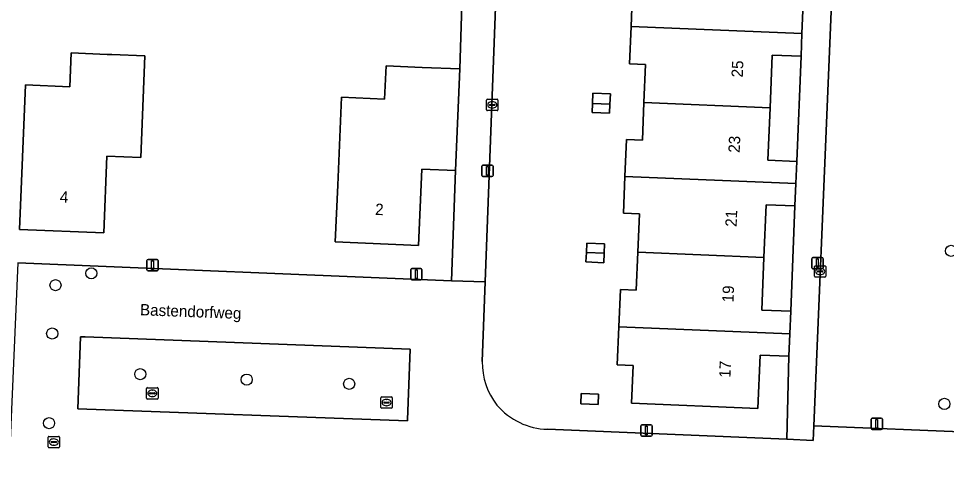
# Model space of a CAD drawing. Extents: x 160786 to 161429, y 386828 to 387485.
# Drawn here: x 160897.7 to 160979.3, y 386998.8 to 387037.8 of the extents above; entities that cross this region are included whole.
import ezdxf

# ---------------------------------------------------------------- set-up
doc = ezdxf.new("R2010")
doc.units = 0
for name, color, linetype in [('IMGEO_Boom', 7, 'Continuous'), ('IMGEO_Erf', 7, 'Continuous'), ('IMGEO_Groenvoorziening', 7, 'Continuous'), ('IMGEO_Kolk', 7, 'Continuous'), ('IMGEO_Lichtmast', 7, 'Continuous'), ('IMGEO_Openbare_ruimte_label', 7, 'Continuous'), ('IMGEO_Pand', 7, 'Continuous'), ('IMGEO_Pand_nummerreeks', 7, 'Continuous'), ('IMGEO_Parkeervlak_open', 7, 'Continuous'), ('IMGEO_Rijbaan_lokaal_open', 7, 'Continuous'), ('IMGEO_Rioolput', 7, 'Continuous'), ('IMGEO_Voetpad_open', 7, 'Continuous')]:
    doc.layers.add(name, color=color, linetype=linetype)

msp = doc.modelspace()

# ---------------------------------------------------------------- linework, layer by layer
at = {"layer": 'IMGEO_Boom'}
for centre in [(160979.71, 387017.345), (160904.086, 387015.371), (160900.928, 387014.326), (160900.639, 387010.072), (160908.384, 387006.496), (160917.752, 387006.02), (160926.761, 387005.643), (160979.121, 387003.882), (160900.364, 387002.185)]:
    msp.add_circle(centre, 0.489, dxfattribs=at)
at = {"layer": 'IMGEO_Erf'}
for points in [[(160952.689, 387030.392), (160952.825, 387033.729), (160951.429, 387033.786), (160951.564, 387037.085), (160951.697, 387040.344), (160953.094, 387040.287), (160953.232, 387043.647), (160951.835, 387043.704), (160948.634, 387043.772), (160948.955, 387050.065), (160952.093, 387049.997), (160952.105, 387050.296), (160952.242, 387053.63), (160953.638, 387053.573), (160953.776, 387056.932), (160952.379, 387056.985), (160949.35, 387057.11), (160946.347, 387057.233), (160943.345, 387057.357), (160940.342, 387057.48), (160938.734, 387014.625), (160938.47, 387007.597)], [(160897.603, 387016.304), (160935.762, 387014.709), (160936.116, 387024.42), (160933.141, 387024.545), (160932.859, 387017.826), (160925.541, 387018.134), (160925.75, 387023.13), (160926.074, 387030.851), (160929.88, 387030.692), (160930.003, 387033.621), (160933.194, 387033.487), (160936.491, 387033.349), (160936.884, 387045.544)], [(160944.212, 387001.643), (160965.254, 387000.768), (160965.435, 387008.068), (160962.899, 387008.172), (160962.706, 387003.476), (160951.604, 387003.931), (160951.741, 387007.26), (160950.345, 387007.317), (160950.482, 387010.668), (160950.617, 387013.955), (160952.013, 387013.898), (160952.149, 387017.226), (160952.287, 387020.597), (160950.891, 387020.654), (160951.023, 387023.873), (160951.156, 387027.134), (160952.553, 387027.076), (160952.689, 387030.392)]]:
    msp.add_lwpolyline(points, dxfattribs=at)
for points in [[(160908.422, 387025.555), (160905.455, 387025.679), (160905.171, 387018.916), (160897.754, 387019.227), (160898.287, 387031.943), (160902.177, 387031.78), (160902.303, 387034.766), (160905.466, 387034.633), (160905.879, 387034.616), (160908.797, 387034.493)], [(160966.506, 387034.458), (160963.976, 387034.562), (160963.786, 387029.938), (160963.597, 387025.316), (160966.132, 387025.212)], [(160948.139, 387029.519), (160948.171, 387030.308), (160948.208, 387031.212), (160949.734, 387031.15), (160949.697, 387030.245), (160949.665, 387029.457)], [(160965.972, 387021.303), (160963.429, 387021.407), (160963.239, 387016.772), (160963.05, 387012.141), (160965.597, 387012.037)], [(160949.222, 387017.954), (160949.189, 387017.13), (160949.155, 387016.305), (160947.59, 387016.369), (160947.624, 387017.194), (160947.658, 387018.018)], [(160948.687, 387004.727), (160948.65, 387003.834), (160947.142, 387003.896), (160947.179, 387004.789)]]:
    msp.add_lwpolyline(points, close=True, dxfattribs=at)
for centre, radius, start, end in [((160944.374, 387007.466), 5.905, 178.72444, 218.60429), ((160944.387, 387007.714), 6.073, 220.35811, 268.34817)]:
    msp.add_arc(centre, radius, start, end, dxfattribs=at)
at = {"layer": 'IMGEO_Groenvoorziening'}
msp.add_lwpolyline([(160981.974, 387001.361), (160984.552, 387065.241), (160970.32, 387065.784), (160970.17, 387062.263), (160967.621, 387001.944)], close=True, dxfattribs=at)
at = {"layer": 'IMGEO_Kolk'}
for p, q in [((160938.848, 387029.759), (160938.848, 387030.611)), ((160938.923, 387030.685), (160939.775, 387030.685)), ((160939.107, 387030.179), (160939.107, 387030.191)), ((160939.545, 387030.142), (160939.147, 387030.142)), ((160939.15, 387030.228), (160939.548, 387030.228)), ((160939.336, 387030.465), (160939.361, 387030.465)), ((160939.591, 387030.191), (160939.591, 387030.179)), ((160939.849, 387030.611), (160939.849, 387029.759)), ((160939.775, 387029.685), (160938.923, 387029.685)), ((160939.359, 387029.905), (160939.334, 387029.905)), ((160967.689, 387015.108), (160967.689, 387015.96)), ((160967.764, 387016.034), (160968.616, 387016.034)), ((160967.948, 387015.528), (160967.948, 387015.54)), ((160968.386, 387015.491), (160967.988, 387015.491)), ((160967.991, 387015.577), (160968.389, 387015.577)), ((160968.177, 387015.814), (160968.202, 387015.814)), ((160968.432, 387015.54), (160968.432, 387015.528)), ((160968.69, 387015.96), (160968.69, 387015.108)), ((160968.616, 387015.034), (160967.764, 387015.034)), ((160968.2, 387015.254), (160968.175, 387015.254)), ((160908.946, 387004.382), (160908.946, 387005.234)), ((160909.021, 387005.308), (160909.873, 387005.308)), ((160909.248, 387004.851), (160909.646, 387004.851)), ((160909.434, 387005.088), (160909.459, 387005.088)), ((160909.947, 387005.234), (160909.947, 387004.382)), ((160909.873, 387004.308), (160909.021, 387004.308)), ((160909.205, 387004.802), (160909.205, 387004.814)), ((160909.643, 387004.765), (160909.245, 387004.765)), ((160909.457, 387004.528), (160909.432, 387004.528)), ((160909.689, 387004.814), (160909.689, 387004.802)), ((160929.549, 387003.572), (160929.549, 387004.424)), ((160929.624, 387004.498), (160930.476, 387004.498)), ((160929.851, 387004.041), (160930.249, 387004.041)), ((160930.037, 387004.278), (160930.062, 387004.278)), ((160930.55, 387004.424), (160930.55, 387003.572)), ((160930.476, 387003.498), (160929.624, 387003.498)), ((160929.808, 387003.992), (160929.808, 387004.004)), ((160930.246, 387003.955), (160929.848, 387003.955)), ((160930.06, 387003.718), (160930.035, 387003.718)), ((160930.292, 387004.004), (160930.292, 387003.992))]:
    msp.add_line(p, q, dxfattribs=at)
for points in [[(160938.848, 387029.759), (160938.848, 387030.611)], [(160938.923, 387030.685), (160939.775, 387030.685)], [(160939.849, 387030.611), (160939.849, 387029.759)], [(160939.775, 387029.685), (160938.923, 387029.685)], [(160967.689, 387015.108), (160967.689, 387015.96)], [(160967.764, 387016.034), (160968.616, 387016.034)], [(160968.69, 387015.96), (160968.69, 387015.108)], [(160968.616, 387015.034), (160967.764, 387015.034)], [(160908.946, 387004.382), (160908.946, 387005.234)], [(160909.021, 387005.308), (160909.873, 387005.308)], [(160909.947, 387005.234), (160909.947, 387004.382)], [(160909.873, 387004.308), (160909.021, 387004.308)], [(160929.549, 387003.572), (160929.549, 387004.424)], [(160929.624, 387004.498), (160930.476, 387004.498)], [(160930.55, 387004.424), (160930.55, 387003.572)], [(160930.476, 387003.498), (160929.624, 387003.498)]]:
    msp.add_lwpolyline(points, dxfattribs=at)
for centre, radius, start, end in [((160938.925, 387030.609), 0.0765, 91.55205, 178.44795), ((160938.925, 387030.609), 0.0765, 91.55205, 178.44795), ((160939.147, 387030.188), 0.0403, 85.87752, 175.75265), ((160939.144, 387030.178), 0.0366, 178.93798, 274.71019), ((160939.548, 387030.185), 0.043, 264.86636, 352.45326), ((160939.552, 387030.19), 0.0386, 1.73085, 96.63898), ((160939.773, 387030.609), 0.0765, 1.55205, 88.44795), ((160939.773, 387030.609), 0.0765, 1.55205, 88.44795), ((160938.925, 387029.761), 0.0765, 181.55205, 268.44795), ((160938.925, 387029.761), 0.0765, 181.55205, 268.44795), ((160939.773, 387029.761), 0.0765, 271.55205, 358.44795), ((160939.773, 387029.761), 0.0765, 271.55205, 358.44795), ((160967.766, 387015.958), 0.0765, 91.55205, 178.44795), ((160967.766, 387015.958), 0.0765, 91.55205, 178.44795), ((160967.988, 387015.537), 0.0403, 85.87752, 175.75265), ((160967.985, 387015.527), 0.0366, 178.93798, 274.71019), ((160968.389, 387015.534), 0.043, 264.86636, 352.45326), ((160968.393, 387015.539), 0.0386, 1.73085, 96.63898), ((160968.614, 387015.958), 0.0765, 1.55205, 88.44795), ((160968.614, 387015.958), 0.0765, 1.55205, 88.44795), ((160967.766, 387015.11), 0.0765, 181.55205, 268.44795), ((160967.766, 387015.11), 0.0765, 181.55205, 268.44795), ((160968.614, 387015.11), 0.0765, 271.55205, 358.44795), ((160968.614, 387015.11), 0.0765, 271.55205, 358.44795), ((160909.023, 387005.232), 0.0765, 91.55205, 178.44795), ((160909.023, 387005.232), 0.0765, 91.55205, 178.44795), ((160909.245, 387004.811), 0.0403, 85.87752, 175.75265), ((160909.65, 387004.813), 0.0386, 1.73085, 96.63898), ((160909.871, 387005.232), 0.0765, 1.55205, 88.44795), ((160909.871, 387005.232), 0.0765, 1.55205, 88.44795), ((160909.023, 387004.384), 0.0765, 181.55205, 268.44795), ((160909.023, 387004.384), 0.0765, 181.55205, 268.44795), ((160909.242, 387004.801), 0.0366, 178.93798, 274.71019), ((160909.646, 387004.808), 0.043, 264.86636, 352.45326), ((160909.871, 387004.384), 0.0765, 271.55205, 358.44795), ((160909.871, 387004.384), 0.0765, 271.55205, 358.44795), ((160929.626, 387004.422), 0.0765, 91.55205, 178.44795), ((160929.626, 387004.422), 0.0765, 91.55205, 178.44795), ((160929.848, 387004.001), 0.0403, 85.87752, 175.75265), ((160930.253, 387004.003), 0.0386, 1.73085, 96.63898), ((160930.474, 387004.422), 0.0765, 1.55205, 88.44795), ((160930.474, 387004.422), 0.0765, 1.55205, 88.44795), ((160929.626, 387003.574), 0.0765, 181.55205, 268.44795), ((160929.626, 387003.574), 0.0765, 181.55205, 268.44795), ((160929.845, 387003.991), 0.0366, 178.93798, 274.71019), ((160930.249, 387003.998), 0.043, 264.86636, 352.45326), ((160930.474, 387003.574), 0.0765, 271.55205, 358.44795), ((160930.474, 387003.574), 0.0765, 271.55205, 358.44795)]:
    msp.add_arc(centre, radius, start, end, dxfattribs=at)
for centre, major_axis, ratio, start_param, end_param in [((160939.335, 387030.185), (-0.387, 0.002), 0.722429, 4.712389, 7.853982), ((160939.36, 387030.185), (-0.39, 0.002), 0.717154, 1.570796, 4.712389), ((160968.176, 387015.534), (-0.387, 0.002), 0.722429, 4.712389, 7.853982), ((160968.201, 387015.534), (-0.39, 0.002), 0.717154, 1.570796, 4.712389), ((160909.433, 387004.808), (-0.387, 0.002), 0.722429, 4.712389, 7.853982), ((160909.458, 387004.808), (-0.39, 0.002), 0.717154, 1.570796, 4.712389), ((160930.036, 387003.998), (-0.387, 0.002), 0.722429, 4.712389, 7.853982), ((160930.061, 387003.998), (-0.39, 0.002), 0.717154, 1.570796, 4.712389)]:
    msp.add_ellipse(centre, major_axis=major_axis, ratio=ratio, start_param=start_param, end_param=end_param, dxfattribs=at)
at = {"layer": 'IMGEO_Lichtmast'}
for p, q in [((160938.429, 387023.988), (160938.429, 387024.788)), ((160938.429, 387024.788), (160938.429, 387023.988)), ((160938.529, 387024.888), (160939.319, 387024.888)), ((160939.319, 387024.888), (160938.529, 387024.888)), ((160939.419, 387024.788), (160939.419, 387023.988)), ((160939.419, 387023.988), (160939.419, 387024.788)), ((160939.319, 387023.888), (160938.529, 387023.888)), ((160938.529, 387023.888), (160939.319, 387023.888)), ((160908.967, 387015.688), (160908.967, 387016.488)), ((160908.967, 387016.488), (160908.967, 387015.688)), ((160909.067, 387016.588), (160909.857, 387016.588)), ((160909.857, 387016.588), (160909.067, 387016.588)), ((160909.957, 387016.488), (160909.957, 387015.688)), ((160909.957, 387015.688), (160909.957, 387016.488)), ((160967.451, 387015.857), (160967.451, 387016.657)), ((160967.451, 387016.657), (160967.451, 387015.857)), ((160967.551, 387016.757), (160968.341, 387016.757)), ((160968.341, 387016.757), (160967.551, 387016.757)), ((160968.441, 387016.657), (160968.441, 387015.857)), ((160968.441, 387015.857), (160968.441, 387016.657)), ((160909.857, 387015.588), (160909.067, 387015.588)), ((160909.067, 387015.588), (160909.857, 387015.588)), ((160932.175, 387014.901), (160932.175, 387015.701)), ((160932.175, 387015.701), (160932.175, 387014.901)), ((160932.275, 387015.801), (160933.065, 387015.801)), ((160933.065, 387015.801), (160932.275, 387015.801)), ((160933.165, 387015.701), (160933.165, 387014.901)), ((160933.165, 387014.901), (160933.165, 387015.701)), ((160968.341, 387015.757), (160967.551, 387015.757)), ((160967.551, 387015.757), (160968.341, 387015.757)), ((160933.065, 387014.801), (160932.275, 387014.801)), ((160932.275, 387014.801), (160933.065, 387014.801)), ((160972.676, 387001.725), (160972.676, 387002.525)), ((160972.676, 387002.525), (160972.676, 387001.725)), ((160972.776, 387002.625), (160973.566, 387002.625)), ((160973.566, 387002.625), (160972.776, 387002.625)), ((160973.666, 387002.525), (160973.666, 387001.725)), ((160973.666, 387001.725), (160973.666, 387002.525)), ((160952.417, 387001.138), (160952.417, 387001.938)), ((160952.417, 387001.938), (160952.417, 387001.138)), ((160952.517, 387002.038), (160953.307, 387002.038)), ((160953.307, 387002.038), (160952.517, 387002.038)), ((160953.407, 387001.938), (160953.407, 387001.138)), ((160953.407, 387001.138), (160953.407, 387001.938)), ((160973.566, 387001.625), (160972.776, 387001.625)), ((160972.776, 387001.625), (160973.566, 387001.625)), ((160953.307, 387001.038), (160952.517, 387001.038)), ((160952.517, 387001.038), (160953.307, 387001.038))]:
    msp.add_line(p, q, dxfattribs=at)
for points in [[(160938.849, 387024.763), (160938.999, 387024.763), (160938.999, 387024.013), (160938.849, 387024.013), (160938.849, 387024.763)], [(160909.387, 387016.463), (160909.537, 387016.463), (160909.537, 387015.713), (160909.387, 387015.713), (160909.387, 387016.463)], [(160967.871, 387016.632), (160968.021, 387016.632), (160968.021, 387015.882), (160967.871, 387015.882), (160967.871, 387016.632)], [(160932.595, 387015.676), (160932.745, 387015.676), (160932.745, 387014.926), (160932.595, 387014.926), (160932.595, 387015.676)], [(160973.096, 387002.5), (160973.246, 387002.5), (160973.246, 387001.75), (160973.096, 387001.75), (160973.096, 387002.5)], [(160952.837, 387001.913), (160952.987, 387001.913), (160952.987, 387001.163), (160952.837, 387001.163), (160952.837, 387001.913)]]:
    msp.add_lwpolyline(points, dxfattribs=at)
for centre, start, end in [((160938.529, 387024.788), 90, 180), ((160938.529, 387024.788), 90, 180), ((160939.319, 387024.788), 0, 90), ((160939.319, 387024.788), 360, 90), ((160938.529, 387023.988), 180, 270), ((160938.529, 387023.988), 180, 270), ((160939.319, 387023.988), 270, 0), ((160939.319, 387023.988), 270, 0), ((160909.067, 387016.488), 90, 180), ((160909.067, 387016.488), 90, 180), ((160909.857, 387016.488), 0, 90), ((160909.857, 387016.488), 360, 90), ((160967.551, 387016.657), 90, 180), ((160967.551, 387016.657), 90, 180), ((160968.341, 387016.657), 0, 90), ((160968.341, 387016.657), 360, 90), ((160909.067, 387015.688), 180, 270), ((160909.067, 387015.688), 180, 270), ((160909.857, 387015.688), 270, 0), ((160909.857, 387015.688), 270, 0), ((160932.275, 387015.701), 90, 180), ((160932.275, 387015.701), 90, 180), ((160933.065, 387015.701), 0, 90), ((160933.065, 387015.701), 360, 90), ((160967.551, 387015.857), 180, 270), ((160967.551, 387015.857), 180, 270), ((160968.341, 387015.857), 270, 0), ((160968.341, 387015.857), 270, 0), ((160932.275, 387014.901), 180, 270), ((160932.275, 387014.901), 180, 270), ((160933.065, 387014.901), 270, 0), ((160933.065, 387014.901), 270, 0), ((160972.776, 387002.525), 90, 180), ((160972.776, 387002.525), 90, 180), ((160973.566, 387002.525), 0, 90), ((160973.566, 387002.525), 360, 90), ((160952.517, 387001.938), 90, 180), ((160952.517, 387001.938), 90, 180), ((160953.307, 387001.938), 0, 90), ((160953.307, 387001.938), 360, 90), ((160972.776, 387001.725), 180, 270), ((160972.776, 387001.725), 180, 270), ((160973.566, 387001.725), 270, 0), ((160973.566, 387001.725), 270, 0), ((160952.517, 387001.138), 180, 270), ((160952.517, 387001.138), 180, 270), ((160953.307, 387001.138), 270, 0), ((160953.307, 387001.138), 270, 0)]:
    msp.add_arc(centre, 0.1, start, end, dxfattribs=at)
at = {"layer": 'IMGEO_Pand'}
for points in [[(160964.339, 387043.192), (160953.232, 387043.647), (160953.094, 387040.287), (160951.697, 387040.344), (160951.564, 387037.085), (160966.589, 387036.47), (160966.671, 387038.478), (160964.15, 387038.581)], [(160963.976, 387034.562), (160966.506, 387034.458), (160966.589, 387036.47), (160951.564, 387037.085), (160951.429, 387033.786), (160952.825, 387033.729), (160952.689, 387030.392), (160963.786, 387029.938)], [(160908.797, 387034.493), (160905.879, 387034.616), (160905.466, 387034.633), (160902.303, 387034.766), (160902.177, 387031.78), (160898.287, 387031.943), (160897.754, 387019.227), (160905.171, 387018.916), (160905.455, 387025.679), (160908.422, 387025.555)], [(160936.491, 387033.349), (160933.194, 387033.487), (160930.003, 387033.621), (160929.88, 387030.692), (160926.074, 387030.851), (160925.75, 387023.13), (160925.541, 387018.134), (160932.859, 387017.826), (160933.141, 387024.545), (160936.116, 387024.42)], [(160948.171, 387030.308), (160949.697, 387030.245), (160949.734, 387031.15), (160948.208, 387031.212)], [(160949.697, 387030.245), (160948.171, 387030.308), (160948.139, 387029.519), (160949.665, 387029.457)], [(160963.786, 387029.938), (160952.689, 387030.392), (160952.553, 387027.076), (160951.156, 387027.134), (160951.023, 387023.873), (160966.052, 387023.258), (160966.132, 387025.212), (160963.597, 387025.316)], [(160963.429, 387021.407), (160965.972, 387021.303), (160966.052, 387023.258), (160951.023, 387023.873), (160950.891, 387020.654), (160952.287, 387020.597), (160952.149, 387017.226), (160963.239, 387016.772)], [(160947.624, 387017.194), (160949.189, 387017.13), (160949.222, 387017.954), (160947.658, 387018.018)], [(160949.189, 387017.13), (160947.624, 387017.194), (160947.59, 387016.369), (160949.155, 387016.305)], [(160963.239, 387016.772), (160952.149, 387017.226), (160952.013, 387013.898), (160950.617, 387013.955), (160950.482, 387010.668), (160965.516, 387010.052), (160965.597, 387012.037), (160963.05, 387012.141)], [(160962.899, 387008.172), (160965.435, 387008.068), (160965.516, 387010.052), (160950.482, 387010.668), (160950.345, 387007.317), (160951.741, 387007.26), (160951.604, 387003.931), (160962.706, 387003.476)], [(160947.142, 387003.896), (160948.65, 387003.834), (160948.687, 387004.727), (160947.179, 387004.789)]]:
    msp.add_lwpolyline(points, close=True, dxfattribs=at)
at = {"layer": 'IMGEO_Parkeervlak_open'}
msp.add_lwpolyline([(160932.13, 387008.71), (160903.546, 387009.776), (160903.134, 387009.791), (160902.898, 387003.458), (160931.881, 387002.377), (160931.885, 387002.48)], close=True, dxfattribs=at)
at = {"layer": 'IMGEO_Rijbaan_lokaal_open'}
for points in [[(160938.47, 387007.597), (160938.734, 387014.625), (160935.762, 387014.709), (160897.603, 387016.304), (160896.91, 387000), (160896.822, 386997.936), (160896.715, 386995.11), (160910.718, 386994.516), (160913.376, 386994.362), (160928.742, 386993.762), (160931.355, 386993.535), (160946.661, 386992.974), (160949.571, 386992.867), (160949.494, 386990.753), (160952.524, 386990.638), (160955.58, 386990.522), (160958.636, 386990.406), (160961.692, 386990.289), (160964.749, 386990.173), (160967.805, 386990.057), (160970.861, 386989.94), (160973.917, 386989.824), (160976.973, 386989.708), (160977.018, 386992.268)], [(160981.974, 387001.361), (160967.621, 387001.944), (160967.568, 387000.672), (160965.254, 387000.768), (160944.212, 387001.643)]]:
    msp.add_lwpolyline(points, dxfattribs=at)
msp.add_lwpolyline([(160902.898, 387003.458), (160903.134, 387009.791), (160903.546, 387009.776), (160932.13, 387008.71), (160931.885, 387002.48), (160931.881, 387002.377)], close=True, dxfattribs=at)
for centre, radius, start, end in [((160944.374, 387007.466), 5.905, 178.72444, 218.60429), ((160944.387, 387007.714), 6.073, 220.35811, 268.34817)]:
    msp.add_arc(centre, radius, start, end, dxfattribs=at)
at = {"layer": 'IMGEO_Rioolput'}
for p, q in [((160900.279, 387000.095), (160900.279, 387000.947)), ((160900.354, 387001.021), (160901.206, 387001.021)), ((160900.767, 387000.801), (160900.792, 387000.801)), ((160901.28, 387000.947), (160901.28, 387000.095)), ((160901.206, 387000.021), (160900.354, 387000.021)), ((160900.538, 387000.515), (160900.538, 387000.527)), ((160900.976, 387000.478), (160900.578, 387000.478)), ((160900.581, 387000.564), (160900.979, 387000.564)), ((160900.79, 387000.241), (160900.765, 387000.241)), ((160901.022, 387000.527), (160901.022, 387000.515))]:
    msp.add_line(p, q, dxfattribs=at)
for points in [[(160900.279, 387000.095), (160900.279, 387000.947)], [(160900.354, 387001.021), (160901.206, 387001.021)], [(160901.28, 387000.947), (160901.28, 387000.095)], [(160901.206, 387000.021), (160900.354, 387000.021)]]:
    msp.add_lwpolyline(points, dxfattribs=at)
for centre, radius, start, end in [((160900.356, 387000.945), 0.0765, 91.55205, 178.44795), ((160900.356, 387000.945), 0.0765, 91.55205, 178.44795), ((160901.204, 387000.945), 0.0765, 1.55205, 88.44795), ((160901.204, 387000.945), 0.0765, 1.55205, 88.44795), ((160900.356, 387000.097), 0.0765, 181.55205, 268.44795), ((160900.356, 387000.097), 0.0765, 181.55205, 268.44795), ((160900.578, 387000.524), 0.0403, 85.87752, 175.75265), ((160900.575, 387000.514), 0.0366, 178.93798, 274.71019), ((160900.979, 387000.521), 0.043, 264.86636, 352.45326), ((160900.983, 387000.526), 0.0386, 1.73085, 96.63898), ((160901.204, 387000.097), 0.0765, 271.55205, 358.44795), ((160901.204, 387000.097), 0.0765, 271.55205, 358.44795)]:
    msp.add_arc(centre, radius, start, end, dxfattribs=at)
for centre, major_axis, ratio, start_param, end_param in [((160900.766, 387000.521), (-0.387, 0.002), 0.722429, 4.712389, 7.853982), ((160900.791, 387000.521), (-0.39, 0.002), 0.717154, 1.570796, 4.712389)]:
    msp.add_ellipse(centre, major_axis=major_axis, ratio=ratio, start_param=start_param, end_param=end_param, dxfattribs=at)
at = {"layer": 'IMGEO_Voetpad_open'}
for points in [[(160937.126, 387051.542), (160936.884, 387045.544), (160936.491, 387033.349), (160936.116, 387024.42), (160935.762, 387014.709), (160938.734, 387014.625), (160940.342, 387057.48), (160940.588, 387063.47), (160937.626, 387063.606), (160937.46, 387059.492)], [(160967.366, 387056.416), (160967.187, 387051.658), (160967.106, 387049.682), (160967.024, 387047.703), (160966.671, 387038.478), (160966.589, 387036.47), (160966.506, 387034.458), (160966.132, 387025.212), (160966.052, 387023.258), (160965.972, 387021.303), (160965.597, 387012.037), (160965.516, 387010.052), (160965.435, 387008.068), (160965.254, 387000.768), (160967.568, 387000.672), (160967.621, 387001.944), (160970.17, 387062.263), (160967.61, 387062.363)]]:
    msp.add_lwpolyline(points, close=True, dxfattribs=at)

# ---------------------------------------------------------------- texts
at = {"layer": 'IMGEO_Openbare_ruimte_label'}
msp.add_text('Bastendorfweg', height=1, rotation=357.8789, dxfattribs=at).set_placement((160908.349, 387011.681))
at = {"layer": 'IMGEO_Pand_nummerreeks'}
for s, rotation, p in [('25', 87.64535, (160961.382, 387032.585)), ('23', 87.64535, (160961.11, 387025.956)), ('4', 357.59931, (160901.293, 387021.601)), ('2', 357.58785, (160929.029, 387020.509)), ('21', 87.64535, (160960.841, 387019.44)), ('19', 87.64535, (160960.567, 387012.789)), ('17', 87.64535, (160960.294, 387006.16))]:
    msp.add_text(s, height=1, rotation=rotation, dxfattribs=at).set_placement(p)

doc.saveas('drawing.dxf')
